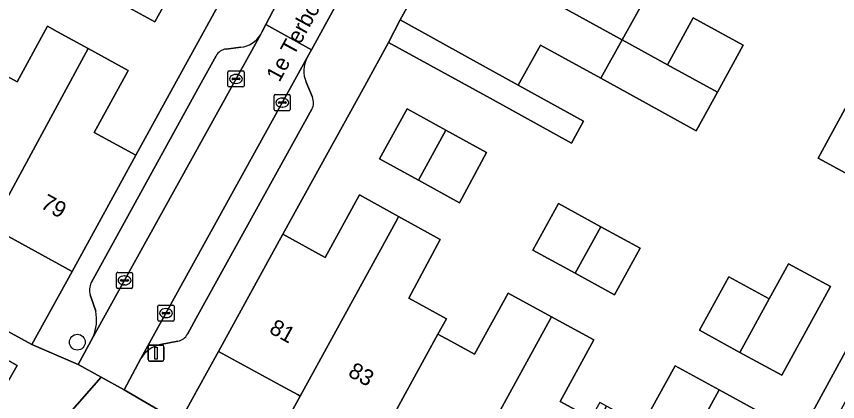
# Model space of a CAD drawing. Extents: x 158352 to 159489, y 383828 to 384603.
# Drawn here: x 158988.7 to 159039.7, y 384010.4 to 384034.3 of the extents above; entities that cross this region are included whole.
import ezdxf

# ---------------------------------------------------------------- set-up
doc = ezdxf.new("R2010")
doc.units = 0
for name, color, linetype in [('IMGEO_Boom', 7, 'Continuous'), ('IMGEO_Erf', 7, 'Continuous'), ('IMGEO_Groenvoorziening', 7, 'Continuous'), ('IMGEO_Kolk', 7, 'Continuous'), ('IMGEO_Lichtmast', 7, 'Continuous'), ('IMGEO_Muur', 7, 'Continuous'), ('IMGEO_Openbare_ruimte_label', 7, 'Continuous'), ('IMGEO_Pand', 7, 'Continuous'), ('IMGEO_Pand_nummerreeks', 7, 'Continuous'), ('IMGEO_Parkeervlak_open', 7, 'Continuous'), ('IMGEO_Rijbaan_lokaal_open', 7, 'Continuous'), ('IMGEO_Voetpad_open', 7, 'Continuous')]:
    doc.layers.add(name, color=color, linetype=linetype)

msp = doc.modelspace()

# ---------------------------------------------------------------- linework, layer by layer
at = {"layer": 'IMGEO_Boom'}
msp.add_circle((158992.516, 384014.094), 0.489, dxfattribs=at)
at = {"layer": 'IMGEO_Erf'}
for points in [[(158993.243, 384043.491), (158993.336, 384043.643), (158990.415, 384045.66), (158986.548, 384038.256), (158986.836, 384038.106), (158985.399, 384035.48), (158983.344, 384031.724), (158984.96, 384030.84), (158985.35, 384030.627), (158985.667, 384030.454), (158986.306, 384031.622), (158988.768, 384030.275), (158990.661, 384033.734), (158991.289, 384033.391), (158993.177, 384032.358), (158995.675, 384030.991), (158995.626, 384030.901), (158993.562, 384027.13), (158996.15, 384025.714), (158998.218, 384029.489), (159002.457, 384037.228), (159001.739, 384037.622), (158997.684, 384039.667)], [(158971.622, 384028.432), (158966.644, 384031.156), (158961.78, 384033.817), (158961.587, 384033.463), (158961.471, 384033.527), (158956.492, 384036.251), (158957.253, 384037.642), (158957.072, 384037.741), (158955.685, 384038.5), (158952.168, 384040.424), (158949.697, 384035.927), (158989.681, 384013.96), (158992.2, 384018.493), (158987.17, 384021.245), (158986.414, 384019.864), (158981.381, 384022.618), (158981.202, 384022.716), (158981.402, 384023.082), (158976.601, 384025.708)], [(158993.98, 384039.558), (158996.364, 384038.253), (158998.892, 384036.869), (158997.332, 384034.018), (158994.818, 384035.394), (158992.376, 384036.731)], [(159015.402, 384027.271), (159017.912, 384025.89), (159016.249, 384022.755), (159013.698, 384024.162), (159011.282, 384025.495), (159012.993, 384028.596)], [(159025.024, 384021.271), (159027.462, 384019.934), (159025.876, 384017.04), (159023.438, 384018.376), (159020.8, 384019.822), (159022.386, 384022.716)], [(159032.965, 384018.164), (159035.479, 384016.786), (159036.678, 384018.974), (159039.278, 384017.548), (159038.352, 384015.859), (159036.256, 384012.037), (159033.656, 384013.462), (159031.143, 384014.84)], [(159015.725, 384004.301), (159010.912, 384006.938), (159010.701, 384006.554), (159010.549, 384006.637), (159005.584, 384009.358), (159006.345, 384010.746), (159006.221, 384010.814), (159005.155, 384011.398), (159001.277, 384013.524), (159000, 384011.201), (158998.862, 384009.13), (159000, 384008.508), (159015.561, 384000), (159028.89, 383992.713), (159031.225, 383996.983), (159027.595, 383998.922), (159026.225, 383999.654), (159026.12, 383999.71), (159025.4, 383998.396), (159022.562, 384000), (159020.471, 384001.182), (159020.262, 384001.3), (159020.478, 384001.696)]]:
    msp.add_lwpolyline(points, close=True, dxfattribs=at)
for points in [[(159027.956, 384035.813), (159026.346, 384032.895), (159029.153, 384031.348), (159030.762, 384034.265), (159033.871, 384032.551), (159032.262, 384029.634), (159030.939, 384027.236), (159027.831, 384028.951), (159025.024, 384030.499), (159021.271, 384032.569), (159019.895, 384030.075), (159023.947, 384027.834), (159023.197, 384026.478), (159018.144, 384029.259), (159011.84, 384032.726), (159010.364, 384030.042), (159005.267, 384020.804), (159007.899, 384019.363), (159010.042, 384023.247), (159012.464, 384021.91), (159015.046, 384020.486), (159013.108, 384016.833), (159015.438, 384015.556), (159014.909, 384014.591), (159015.121, 384014.475), (159015.7, 384014.158), (159017.184, 384013.344), (159019.27, 384017.149), (159021.958, 384015.676), (159024.594, 384014.231), (159022.499, 384010.408), (159024.409, 384009.361)], [(159035.169, 384004.23), (159044.883, 384022.075), (159038.511, 384025.543), (159040.414, 384029.036)], [(159027.595, 384008.905), (159029.636, 384012.629), (159032.377, 384011.127), (159034.977, 384009.702)]]:
    msp.add_lwpolyline(points, dxfattribs=at)
at = {"layer": 'IMGEO_Groenvoorziening'}
msp.add_lwpolyline([(158988.775, 384012.648), (158985.315, 384014.602), (158984.266, 384012.745), (158987.726, 384010.791)], close=True, dxfattribs=at)
at = {"layer": 'IMGEO_Kolk'}
for p, q in [((159001.865, 384030.036), (159001.865, 384030.888)), ((159001.94, 384030.962), (159002.792, 384030.962)), ((159002.353, 384030.742), (159002.378, 384030.742)), ((159002.866, 384030.888), (159002.866, 384030.036)), ((159002.124, 384030.456), (159002.124, 384030.468)), ((159002.562, 384030.419), (159002.164, 384030.419)), ((159002.167, 384030.505), (159002.565, 384030.505)), ((159002.376, 384030.182), (159002.351, 384030.182)), ((159002.608, 384030.468), (159002.608, 384030.456)), ((159002.792, 384029.962), (159001.94, 384029.962)), ((159004.738, 384028.562), (159004.738, 384029.414)), ((159004.813, 384029.488), (159005.665, 384029.488)), ((159005.226, 384029.268), (159005.251, 384029.268)), ((159005.739, 384029.414), (159005.739, 384028.562)), ((159004.997, 384028.982), (159004.997, 384028.994)), ((159005.435, 384028.945), (159005.037, 384028.945)), ((159005.04, 384029.031), (159005.438, 384029.031)), ((159005.249, 384028.708), (159005.224, 384028.708)), ((159005.481, 384028.994), (159005.481, 384028.982)), ((159005.665, 384028.488), (159004.813, 384028.488)), ((158995.02, 384018.437), (158995.872, 384018.437)), ((158994.945, 384017.511), (158994.945, 384018.363)), ((158995.204, 384017.931), (158995.204, 384017.943)), ((158995.642, 384017.894), (158995.244, 384017.894)), ((158995.247, 384017.98), (158995.645, 384017.98)), ((158995.433, 384018.217), (158995.458, 384018.217)), ((158995.688, 384017.943), (158995.688, 384017.931)), ((158995.946, 384018.363), (158995.946, 384017.511)), ((158995.872, 384017.437), (158995.02, 384017.437)), ((158995.456, 384017.657), (158995.431, 384017.657)), ((158997.592, 384016.402), (158998.444, 384016.402)), ((158997.517, 384015.476), (158997.517, 384016.328)), ((158997.776, 384015.896), (158997.776, 384015.908)), ((158998.214, 384015.859), (158997.816, 384015.859)), ((158997.819, 384015.945), (158998.217, 384015.945)), ((158998.005, 384016.182), (158998.03, 384016.182)), ((158998.26, 384015.908), (158998.26, 384015.896)), ((158998.518, 384016.328), (158998.518, 384015.476)), ((158998.444, 384015.402), (158997.592, 384015.402)), ((158998.028, 384015.622), (158998.003, 384015.622))]:
    msp.add_line(p, q, dxfattribs=at)
for points in [[(159001.865, 384030.036), (159001.865, 384030.888)], [(159001.94, 384030.962), (159002.792, 384030.962)], [(159002.866, 384030.888), (159002.866, 384030.036)], [(159002.792, 384029.962), (159001.94, 384029.962)], [(159004.738, 384028.562), (159004.738, 384029.414)], [(159004.813, 384029.488), (159005.665, 384029.488)], [(159005.739, 384029.414), (159005.739, 384028.562)], [(159005.665, 384028.488), (159004.813, 384028.488)], [(158995.02, 384018.437), (158995.872, 384018.437)], [(158994.945, 384017.511), (158994.945, 384018.363)], [(158995.946, 384018.363), (158995.946, 384017.511)], [(158995.872, 384017.437), (158995.02, 384017.437)], [(158997.592, 384016.402), (158998.444, 384016.402)], [(158997.517, 384015.476), (158997.517, 384016.328)], [(158998.518, 384016.328), (158998.518, 384015.476)], [(158998.444, 384015.402), (158997.592, 384015.402)]]:
    msp.add_lwpolyline(points, dxfattribs=at)
for centre, radius, start, end in [((159001.942, 384030.886), 0.0765, 91.552, 178.448), ((159001.942, 384030.886), 0.0765, 91.552, 178.448), ((159002.79, 384030.886), 0.0765, 1.552, 88.448), ((159002.79, 384030.886), 0.0765, 1.552, 88.448), ((159002.164, 384030.465), 0.0403, 85.8775, 175.7526), ((159002.161, 384030.455), 0.0366, 178.938, 274.7102), ((159002.565, 384030.462), 0.043, 264.8664, 352.4533), ((159002.569, 384030.467), 0.0386, 1.7309, 96.639), ((159001.942, 384030.038), 0.0765, 181.552, 268.448), ((159001.942, 384030.038), 0.0765, 181.552, 268.448), ((159002.79, 384030.038), 0.0765, 271.552, 358.448), ((159002.79, 384030.038), 0.0765, 271.552, 358.448), ((159004.815, 384029.412), 0.0765, 91.552, 178.448), ((159004.815, 384029.412), 0.0765, 91.552, 178.448), ((159005.663, 384029.412), 0.0765, 1.552, 88.448), ((159005.663, 384029.412), 0.0765, 1.552, 88.448), ((159005.037, 384028.991), 0.0403, 85.8775, 175.7526), ((159005.034, 384028.981), 0.0366, 178.938, 274.7102), ((159005.438, 384028.988), 0.043, 264.8664, 352.4533), ((159005.442, 384028.993), 0.0386, 1.7309, 96.639), ((159004.815, 384028.564), 0.0765, 181.552, 268.448), ((159004.815, 384028.564), 0.0765, 181.552, 268.448), ((159005.663, 384028.564), 0.0765, 271.552, 358.448), ((159005.663, 384028.564), 0.0765, 271.552, 358.448), ((158995.022, 384018.361), 0.0765, 91.552, 178.448), ((158995.022, 384018.361), 0.0765, 91.552, 178.448), ((158995.87, 384018.361), 0.0765, 1.552, 88.448), ((158995.87, 384018.361), 0.0765, 1.552, 88.448), ((158995.244, 384017.94), 0.0403, 85.8775, 175.7526), ((158995.241, 384017.93), 0.0366, 178.938, 274.7102), ((158995.645, 384017.937), 0.043, 264.8664, 352.4533), ((158995.649, 384017.942), 0.0386, 1.7309, 96.639), ((158995.022, 384017.513), 0.0765, 181.552, 268.448), ((158995.022, 384017.513), 0.0765, 181.552, 268.448), ((158995.87, 384017.513), 0.0765, 271.552, 358.448), ((158995.87, 384017.513), 0.0765, 271.552, 358.448), ((158997.594, 384016.326), 0.0765, 91.552, 178.448), ((158997.594, 384016.326), 0.0765, 91.552, 178.448), ((158998.442, 384016.326), 0.0765, 1.552, 88.448), ((158998.442, 384016.326), 0.0765, 1.552, 88.448), ((158997.816, 384015.905), 0.0403, 85.8775, 175.7526), ((158997.813, 384015.895), 0.0366, 178.938, 274.7102), ((158998.217, 384015.902), 0.043, 264.8664, 352.4533), ((158998.221, 384015.907), 0.0386, 1.7309, 96.639), ((158997.594, 384015.478), 0.0765, 181.552, 268.448), ((158997.594, 384015.478), 0.0765, 181.552, 268.448), ((158998.442, 384015.478), 0.0765, 271.552, 358.448), ((158998.442, 384015.478), 0.0765, 271.552, 358.448)]:
    msp.add_arc(centre, radius, start, end, dxfattribs=at)
for centre, major_axis, ratio, start_param, end_param in [((159002.352, 384030.462), (-0.387, 0.002), 0.722429, 4.712389, 7.853982), ((159002.377, 384030.462), (-0.39, 0.002), 0.717154, 1.570796, 4.712389), ((159005.225, 384028.988), (-0.387, 0.002), 0.722429, 4.712389, 7.853982), ((159005.25, 384028.988), (-0.39, 0.002), 0.717154, 1.570796, 4.712389), ((158995.432, 384017.937), (-0.387, 0.002), 0.722429, 4.712389, 7.853982), ((158995.457, 384017.937), (-0.39, 0.002), 0.717154, 1.570796, 4.712389), ((158998.004, 384015.902), (-0.387, 0.002), 0.722429, 4.712389, 7.853982), ((158998.029, 384015.902), (-0.39, 0.002), 0.717154, 1.570796, 4.712389)]:
    msp.add_ellipse(centre, major_axis=major_axis, ratio=ratio, start_param=start_param, end_param=end_param, dxfattribs=at)
at = {"layer": 'IMGEO_Lichtmast'}
for p, q in [((158996.902, 384013.013), (158996.902, 384013.813)), ((158996.902, 384013.813), (158996.902, 384013.013)), ((158997.002, 384013.913), (158997.792, 384013.913)), ((158997.792, 384013.913), (158997.002, 384013.913)), ((158997.892, 384013.813), (158997.892, 384013.013)), ((158997.892, 384013.013), (158997.892, 384013.813)), ((158997.792, 384012.913), (158997.002, 384012.913)), ((158997.002, 384012.913), (158997.792, 384012.913))]:
    msp.add_line(p, q, dxfattribs=at)
msp.add_lwpolyline([(158997.322, 384013.788), (158997.472, 384013.788), (158997.472, 384013.038), (158997.322, 384013.038), (158997.322, 384013.788)], dxfattribs=at)
for centre, start, end in [((158997.002, 384013.813), 90, 180), ((158997.002, 384013.813), 90, 180), ((158997.792, 384013.813), 0, 90), ((158997.792, 384013.813), 360, 90), ((158997.002, 384013.013), 180, 270), ((158997.002, 384013.013), 180, 270), ((158997.792, 384013.013), 270, 0), ((158997.792, 384013.013), 270, 0)]:
    msp.add_arc(centre, 0.1, start, end, dxfattribs=at)
at = {"layer": 'IMGEO_Muur'}
for points in [[(159002.457, 384037.228), (158998.218, 384029.489)], [(159010.364, 384030.042), (159005.267, 384020.804)], [(158998.218, 384029.489), (158996.15, 384025.714)]]:
    msp.add_lwpolyline(points, dxfattribs=at)
at = {"layer": 'IMGEO_Pand'}
for points in [[(159015.25, 384039.013), (159026.232, 384032.958), (159026.346, 384032.895), (159027.956, 384035.813), (159024.179, 384037.896), (159025.325, 384039.974), (159018.007, 384044.011)], [(159015.25, 384039.013), (159012.555, 384034.128), (159016.933, 384031.713), (159019.895, 384030.075), (159021.271, 384032.569), (159025.024, 384030.499), (159026.346, 384032.895), (159026.232, 384032.958)], [(158994.818, 384035.394), (158997.332, 384034.018), (158998.892, 384036.869), (158996.364, 384038.253)], [(159029.153, 384031.348), (159032.262, 384029.634), (159033.871, 384032.551), (159030.762, 384034.265)], [(158993.177, 384032.358), (158991.289, 384033.391), (158990.661, 384033.734), (158988.768, 384030.275), (158986.306, 384031.622), (158985.667, 384030.454), (158981.381, 384022.618), (158986.414, 384019.864), (158987.17, 384021.245)], [(159032.262, 384029.634), (159029.153, 384031.348), (159026.346, 384032.895), (159025.024, 384030.499), (159027.831, 384028.951), (159030.939, 384027.236)], [(158993.177, 384032.358), (158987.17, 384021.245), (158992.2, 384018.493), (158996.15, 384025.714), (158993.562, 384027.13), (158995.626, 384030.901), (158995.675, 384030.991)], [(159015.402, 384027.271), (159012.993, 384028.596), (159011.282, 384025.495), (159013.698, 384024.162)], [(159015.402, 384027.271), (159013.698, 384024.162), (159016.249, 384022.755), (159017.912, 384025.89)], [(159012.464, 384021.91), (159010.042, 384023.247), (159007.899, 384019.363), (159005.267, 384020.804), (159001.277, 384013.524), (159005.155, 384011.398), (159006.221, 384010.814), (159006.345, 384010.746), (159012.388, 384021.771)], [(159023.438, 384018.376), (159025.024, 384021.271), (159022.386, 384022.716), (159020.8, 384019.822)], [(159012.464, 384021.91), (159012.388, 384021.771), (159006.345, 384010.746), (159005.584, 384009.358), (159010.549, 384006.637), (159014.909, 384014.591), (159015.438, 384015.556), (159013.108, 384016.833), (159015.046, 384020.486)], [(159025.024, 384021.271), (159023.438, 384018.376), (159025.876, 384017.04), (159027.462, 384019.934)], [(159038.352, 384015.859), (159039.278, 384017.548), (159036.678, 384018.974), (159035.479, 384016.786), (159033.656, 384013.462), (159036.256, 384012.037)], [(159035.479, 384016.786), (159032.965, 384018.164), (159031.143, 384014.84), (159033.656, 384013.462)], [(159021.958, 384015.676), (159019.27, 384017.149), (159017.184, 384013.344), (159015.7, 384014.158), (159015.121, 384014.475), (159014.909, 384014.591), (159010.549, 384006.637), (159010.701, 384006.554), (159010.912, 384006.938), (159015.725, 384004.301)], [(159015.725, 384004.301), (159020.478, 384001.696), (159020.262, 384001.3), (159020.471, 384001.182), (159025.372, 384010.123), (159024.953, 384010.353), (159024.409, 384009.361), (159022.499, 384010.408), (159024.594, 384014.231), (159021.958, 384015.676)], [(159032.377, 384011.127), (159029.636, 384012.629), (159027.595, 384008.905), (159025.372, 384010.123), (159020.471, 384001.182), (159022.562, 384000), (159025.4, 383998.396), (159026.12, 383999.71), (159026.279, 384000)], [(159032.377, 384011.127), (159026.279, 384000), (159026.12, 383999.71), (159026.225, 383999.654), (159027.595, 383998.922), (159031.225, 383996.983), (159032.867, 384000), (159033.592, 384001.333), (159035.169, 384004.23), (159032.715, 384005.575), (159034.977, 384009.702)]]:
    msp.add_lwpolyline(points, close=True, dxfattribs=at)
at = {"layer": 'IMGEO_Parkeervlak_open'}
for points in [[(158993.499, 384014.437), (159003.886, 384033.211)], [(159002.661, 384032.427), (159001.754, 384032.32)], [(159001.131, 384031.899), (159000, 384029.839), (158993.379, 384017.781)], [(159006.788, 384031.796), (158996.455, 384013.07)], [(159007.113, 384029.327), (159006.72, 384030.255)], [(158999.352, 384014.591), (159000, 384015.765), (159007.075, 384028.583)], [(158993.312, 384017.044), (158993.653, 384016.015)], [(158997.677, 384013.948), (158998.764, 384014.162)]]:
    msp.add_lwpolyline(points, dxfattribs=at)
for centre, radius, start, end in [((159002.468, 384034.078), 1.662, 276.6705, 328.568), ((159001.85, 384031.507), 0.819, 96.7232, 151.3755), ((159008.363, 384030.955), 1.786, 151.8823, 203.0644), ((159006.332, 384028.994), 0.849, 331.0477, 23.1045), ((158994.195, 384017.335), 0.93, 151.3619, 198.2492), ((158990.998, 384015.478), 2.709, 337.4076, 11.4445), ((158998.601, 384015.003), 0.856, 280.9572, 331.2711), ((158998.029, 384012.169), 1.813, 101.1838, 150.2102)]:
    msp.add_arc(centre, radius, start, end, dxfattribs=at)
at = {"layer": 'IMGEO_Rijbaan_lokaal_open'}
for points in [[(159004.222, 384033.839), (159007.053, 384032.276), (159008.593, 384035.059), (159005.778, 384036.614), (159004.87, 384035.062)], [(158996.455, 384013.07), (159006.788, 384031.796), (159007.053, 384032.276), (159004.222, 384033.839), (159003.972, 384033.367), (159003.886, 384033.211), (158993.499, 384014.437), (158992.556, 384012.705), (158993.991, 384011.919), (158995.426, 384011.133)]]:
    msp.add_lwpolyline(points, close=True, dxfattribs=at)
at = {"layer": 'IMGEO_Voetpad_open'}
for points in [[(159016.281, 384055.659), (159018.293, 384059.339), (159015.254, 384060.464), (159011.857, 384054.3), (159011.572, 384054.457), (159008.56, 384048.992), (159005.171, 384042.843), (159005.447, 384042.686), (159003.68, 384039.46), (159002.457, 384037.228), (158998.218, 384029.489), (158996.15, 384025.714), (158992.2, 384018.493), (158989.681, 384013.96), (158992.556, 384012.705), (158993.499, 384014.437)], [(159001.277, 384013.524), (159005.267, 384020.804), (159010.364, 384030.042), (159011.84, 384032.726), (159012.555, 384034.128), (159015.25, 384039.013), (159018.007, 384044.011), (159020.763, 384049.007), (159023.235, 384053.487), (159024.342, 384055.494), (159024.03, 384055.725), (159021.125, 384057.772), (159019.109, 384054.161)], [(158984.955, 384009.384), (158985.55, 384009.06), (158986.048, 384009.973), (158990.258, 384007.677), (158993.991, 384011.919), (158992.556, 384012.705), (158989.681, 384013.96), (158949.697, 384035.927)], [(159008.758, 384035.357), (159008.593, 384035.059), (159007.053, 384032.276), (159006.788, 384031.796)], [(159003.886, 384033.211), (159003.972, 384033.367), (159004.222, 384033.839), (159004.87, 384035.062)], [(159001.754, 384032.32), (159002.661, 384032.427)], [(158993.379, 384017.781), (159000, 384029.839), (159001.131, 384031.899)], [(159006.72, 384030.255), (159007.113, 384029.327)], [(159040.414, 384029.036), (159038.511, 384025.543), (159044.883, 384022.075), (159035.169, 384004.23), (159033.592, 384001.333), (159032.867, 384000), (159031.225, 383996.983), (159028.89, 383992.713), (159030.172, 383992.012), (159032.508, 383996.285), (159034.53, 384000), (159034.898, 384000.677), (159036.452, 384003.532), (159046.162, 384021.25)], [(159007.075, 384028.583), (159000, 384015.765), (158999.352, 384014.591)], [(158993.653, 384016.015), (158993.312, 384017.044)], [(158998.764, 384014.162), (158997.677, 384013.948)], [(158996.455, 384013.07), (158995.426, 384011.133), (158998.862, 384009.13), (159000, 384011.201), (159001.277, 384013.524)], [(158998.862, 384009.13), (158995.426, 384011.133), (158993.991, 384011.919), (158990.258, 384007.677)]]:
    msp.add_lwpolyline(points, dxfattribs=at)
for points in [[(159019.895, 384030.075), (159016.933, 384031.713), (159012.555, 384034.128), (159011.84, 384032.726), (159018.144, 384029.259), (159023.197, 384026.478), (159023.947, 384027.834)], [(158988.775, 384012.648), (158987.726, 384010.791), (158984.266, 384012.745), (158985.315, 384014.602)]]:
    msp.add_lwpolyline(points, close=True, dxfattribs=at)
for centre, radius, start, end in [((159002.468, 384034.078), 1.662, 276.6705, 328.568), ((159001.85, 384031.507), 0.819, 96.7232, 151.3755), ((159008.363, 384030.955), 1.786, 151.8823, 203.0644), ((159006.332, 384028.994), 0.849, 331.0477, 23.1045), ((158994.195, 384017.335), 0.93, 151.3619, 198.2492), ((158990.998, 384015.478), 2.709, 337.4076, 11.4445), ((158998.601, 384015.003), 0.856, 280.9572, 331.2711), ((158998.029, 384012.169), 1.813, 101.1838, 150.2102)]:
    msp.add_arc(centre, radius, start, end, dxfattribs=at)

# ---------------------------------------------------------------- texts
at = {"layer": 'IMGEO_Openbare_ruimte_label'}
msp.add_text('1e Terborgstraat', height=1, rotation=61.3072, dxfattribs=at).set_placement((159005.061, 384030.213))
at = {"layer": 'IMGEO_Pand_nummerreeks'}
for s, rotation, p in [('79', 331.3162, (158990.17, 384022.476)), ('81', 331.2719, (159004.363, 384014.707)), ('83', 331.2719, (159009.264, 384012.02))]:
    msp.add_text(s, height=1, rotation=rotation, dxfattribs=at).set_placement(p)

doc.saveas('drawing.dxf')
